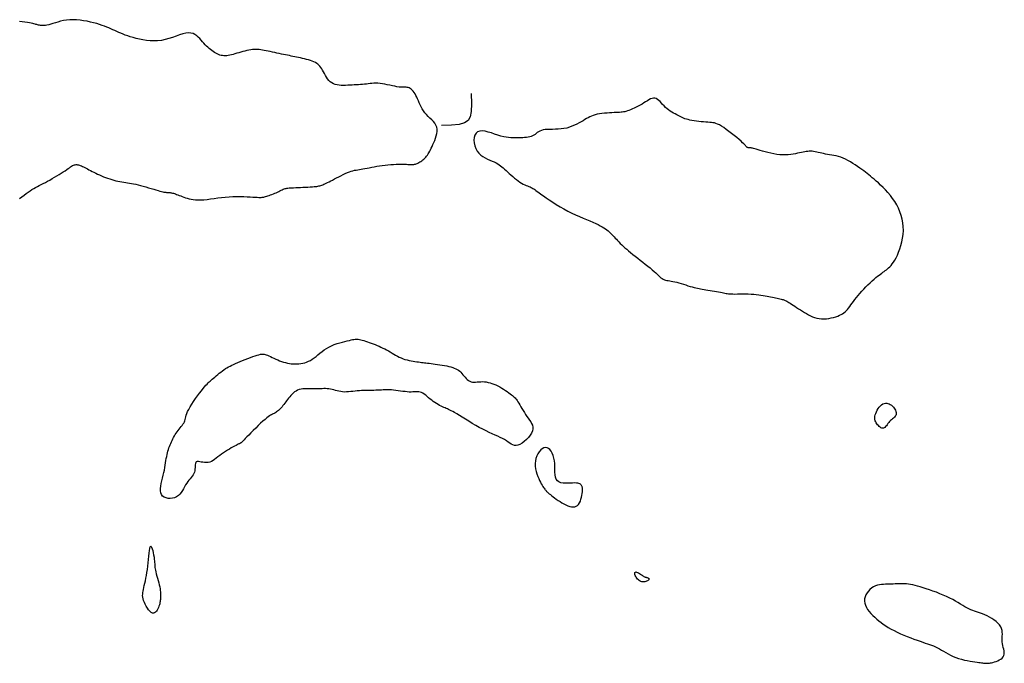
# Model space of a CAD drawing. Header units: millimetres. Extents: x 32690613 to 32693367, y 5343692 to 5344708.
# Tile 687 of 1009: x 32693000 to 32693032, y 5343737 to 5343758. Entities that reach past the tile are written whole.
import ezdxf

# ---------------------------------------------------------------- set-up
doc = ezdxf.new("R2010")
doc.units = ezdxf.units.MM
doc.header["$LTSCALE"] = 20
doc.layers.add('02-DGM_HL_493.50', color=112, linetype='Continuous')

msp = doc.modelspace()

# ---------------------------------------------------------------- linework, layer by layer
at = {"layer": '02-DGM_HL_493.50', "elevation": 493.5, "flags": 128}
for points in [[(32693000.371, 5343752.382), (32693000.446, 5343752.436), (32693000.517, 5343752.489), (32693000.584, 5343752.538), (32693000.648, 5343752.585), (32693000.71, 5343752.628), (32693000.77, 5343752.667), (32693000.83, 5343752.702), (32693000.889, 5343752.736), (32693000.949, 5343752.767), (32693001.01, 5343752.799), (32693001.073, 5343752.83), (32693001.139, 5343752.864), (32693001.208, 5343752.9), (32693001.28, 5343752.939), (32693001.356, 5343752.981), (32693001.433, 5343753.025), (32693001.51, 5343753.07), (32693001.586, 5343753.115), (32693001.659, 5343753.16), (32693001.728, 5343753.203), (32693001.792, 5343753.245), (32693001.85, 5343753.284), (32693001.902, 5343753.32), (32693001.949, 5343753.353), (32693001.99, 5343753.382), (32693002.028, 5343753.408), (32693002.063, 5343753.43), (32693002.094, 5343753.449), (32693002.124, 5343753.463), (32693002.152, 5343753.474), (32693002.179, 5343753.48), (32693002.206, 5343753.483), (32693002.232, 5343753.483), (32693002.259, 5343753.479), (32693002.287, 5343753.473), (32693002.316, 5343753.463), (32693002.346, 5343753.452), (32693002.379, 5343753.438), (32693002.415, 5343753.422), (32693002.452, 5343753.405), (32693002.492, 5343753.385), (32693002.535, 5343753.364), (32693002.58, 5343753.341), (32693002.628, 5343753.316), (32693002.679, 5343753.289), (32693002.733, 5343753.261), (32693002.789, 5343753.232), (32693002.847, 5343753.203), (32693002.908, 5343753.173), (32693002.971, 5343753.144), (32693003.035, 5343753.115), (32693003.101, 5343753.087), (32693003.167, 5343753.061), (32693003.234, 5343753.037), (32693003.302, 5343753.014), (32693003.37, 5343752.994), (32693003.438, 5343752.976), (32693003.505, 5343752.959), (32693003.572, 5343752.944), (32693003.637, 5343752.931), (32693003.701, 5343752.919), (32693003.763, 5343752.909), (32693003.824, 5343752.899), (32693003.886, 5343752.89), (32693003.948, 5343752.881), (32693004.013, 5343752.87), (32693004.08, 5343752.858), (32693004.151, 5343752.843), (32693004.227, 5343752.826), (32693004.308, 5343752.805), (32693004.393, 5343752.782), (32693004.48, 5343752.756), (32693004.567, 5343752.73), (32693004.652, 5343752.704), (32693004.733, 5343752.679), (32693004.808, 5343752.656), (32693004.876, 5343752.636), (32693004.934, 5343752.62), (32693004.985, 5343752.607), (32693005.028, 5343752.596), (32693005.065, 5343752.589), (32693005.096, 5343752.583), (32693005.124, 5343752.58), (32693005.149, 5343752.577), (32693005.173, 5343752.576), (32693005.196, 5343752.575), (32693005.218, 5343752.574), (32693005.241, 5343752.573), (32693005.265, 5343752.571), (32693005.289, 5343752.568), (32693005.316, 5343752.564), (32693005.344, 5343752.558), (32693005.374, 5343752.55), (32693005.407, 5343752.54), (32693005.443, 5343752.527), (32693005.481, 5343752.513), (32693005.522, 5343752.497), (32693005.566, 5343752.48), (32693005.612, 5343752.462), (32693005.661, 5343752.443), (32693005.712, 5343752.424), (32693005.767, 5343752.406), (32693005.824, 5343752.388), (32693005.886, 5343752.371), (32693005.951, 5343752.357), (32693006.022, 5343752.346), (32693006.099, 5343752.338), (32693006.182, 5343752.334), (32693006.272, 5343752.335), (32693006.369, 5343752.341), (32693006.473, 5343752.352), (32693006.583, 5343752.365), (32693006.698, 5343752.381), (32693006.816, 5343752.397), (32693006.937, 5343752.412), (32693007.061, 5343752.425), (32693007.185, 5343752.436), (32693007.31, 5343752.442), (32693007.433, 5343752.444), (32693007.552, 5343752.444), (32693007.667, 5343752.442), (32693007.775, 5343752.437), (32693007.873, 5343752.432), (32693007.962, 5343752.427), (32693008.038, 5343752.423), (32693008.101, 5343752.419), (32693008.153, 5343752.417), (32693008.195, 5343752.416), (32693008.23, 5343752.416), (32693008.26, 5343752.418), (32693008.287, 5343752.422), (32693008.314, 5343752.427), (32693008.344, 5343752.434), (32693008.377, 5343752.444), (32693008.413, 5343752.454), (32693008.453, 5343752.467), (32693008.495, 5343752.481), (32693008.538, 5343752.496), (32693008.583, 5343752.513), (32693008.628, 5343752.531), (32693008.673, 5343752.549), (32693008.717, 5343752.569), (32693008.76, 5343752.589), (32693008.801, 5343752.608), (32693008.841, 5343752.628), (32693008.879, 5343752.646), (32693008.916, 5343752.663), (32693008.95, 5343752.678), (32693008.982, 5343752.691), (32693009.012, 5343752.701), (32693009.041, 5343752.709), (32693009.071, 5343752.716), (32693009.103, 5343752.72), (32693009.139, 5343752.724), (32693009.18, 5343752.726), (32693009.229, 5343752.728), (32693009.287, 5343752.731), (32693009.354, 5343752.733), (32693009.429, 5343752.736), (32693009.509, 5343752.74), (32693009.592, 5343752.743), (32693009.675, 5343752.747), (32693009.755, 5343752.751), (32693009.83, 5343752.756), (32693009.897, 5343752.76), (32693009.954, 5343752.765), (32693010.003, 5343752.77), (32693010.044, 5343752.775), (32693010.08, 5343752.781), (32693010.112, 5343752.788), (32693010.142, 5343752.796), (32693010.171, 5343752.806), (32693010.201, 5343752.817), (32693010.233, 5343752.829), (32693010.268, 5343752.843), (32693010.306, 5343752.86), (32693010.348, 5343752.879), (32693010.393, 5343752.9), (32693010.443, 5343752.924), (32693010.497, 5343752.951), (32693010.556, 5343752.98), (32693010.619, 5343753.014), (32693010.687, 5343753.049), (32693010.757, 5343753.085), (32693010.828, 5343753.122), (32693010.899, 5343753.157), (32693010.969, 5343753.191), (32693011.037, 5343753.221), (32693011.101, 5343753.246), (32693011.16, 5343753.267), (32693011.216, 5343753.283), (32693011.269, 5343753.296), (32693011.321, 5343753.306), (32693011.373, 5343753.315), (32693011.426, 5343753.323), (32693011.482, 5343753.332), (32693011.542, 5343753.342), (32693011.607, 5343753.353), (32693011.676, 5343753.367), (32693011.75, 5343753.382), (32693011.828, 5343753.397), (32693011.909, 5343753.413), (32693011.994, 5343753.428), (32693012.081, 5343753.442), (32693012.172, 5343753.455), (32693012.264, 5343753.466), (32693012.356, 5343753.475), (32693012.449, 5343753.482), (32693012.539, 5343753.488), (32693012.625, 5343753.492), (32693012.706, 5343753.494), (32693012.781, 5343753.495), (32693012.848, 5343753.495), (32693012.906, 5343753.494), (32693012.956, 5343753.492), (32693012.999, 5343753.49), (32693013.036, 5343753.487), (32693013.069, 5343753.485), (32693013.097, 5343753.483), (32693013.124, 5343753.482), (32693013.149, 5343753.482), (32693013.174, 5343753.484), (32693013.199, 5343753.487), (32693013.225, 5343753.493), (32693013.25, 5343753.5), (32693013.277, 5343753.509), (32693013.305, 5343753.52), (32693013.333, 5343753.533), (32693013.363, 5343753.549), (32693013.395, 5343753.567), (32693013.427, 5343753.587), (32693013.46, 5343753.61), (32693013.493, 5343753.635), (32693013.525, 5343753.662), (32693013.557, 5343753.691), (32693013.588, 5343753.723), (32693013.616, 5343753.756), (32693013.643, 5343753.792), (32693013.669, 5343753.83), (32693013.693, 5343753.87), (32693013.717, 5343753.914), (32693013.74, 5343753.962), (32693013.765, 5343754.014), (32693013.791, 5343754.07), (32693013.819, 5343754.131), (32693013.848, 5343754.197), (32693013.878, 5343754.267), (32693013.906, 5343754.34), (32693013.931, 5343754.415), (32693013.949, 5343754.49), (32693013.959, 5343754.563), (32693013.959, 5343754.635), (32693013.946, 5343754.703), (32693013.92, 5343754.767), (32693013.883, 5343754.827), (32693013.836, 5343754.884), (32693013.783, 5343754.94), (32693013.725, 5343754.995), (32693013.667, 5343755.05), (32693013.611, 5343755.107), (32693013.559, 5343755.166), (32693013.513, 5343755.228), (32693013.472, 5343755.293), (32693013.437, 5343755.359), (32693013.406, 5343755.426), (32693013.377, 5343755.492), (32693013.35, 5343755.557), (32693013.323, 5343755.619), (32693013.297, 5343755.678), (32693013.269, 5343755.734), (32693013.24, 5343755.784), (32693013.21, 5343755.83), (32693013.179, 5343755.871), (32693013.147, 5343755.906), (32693013.115, 5343755.936), (32693013.083, 5343755.96), (32693013.052, 5343755.977), (32693013.02, 5343755.989), (32693012.987, 5343755.995), (32693012.952, 5343755.998), (32693012.915, 5343755.998), (32693012.874, 5343755.998), (32693012.828, 5343755.998), (32693012.776, 5343756), (32693012.717, 5343756.006), (32693012.65, 5343756.016), (32693012.577, 5343756.03), (32693012.5, 5343756.047), (32693012.419, 5343756.064), (32693012.337, 5343756.082), (32693012.255, 5343756.098), (32693012.175, 5343756.112), (32693012.099, 5343756.123), (32693012.027, 5343756.129), (32693011.96, 5343756.131), (32693011.896, 5343756.129), (32693011.834, 5343756.125), (32693011.774, 5343756.119), (32693011.715, 5343756.112), (32693011.655, 5343756.104), (32693011.593, 5343756.097), (32693011.53, 5343756.091), (32693011.465, 5343756.085), (32693011.398, 5343756.081), (32693011.329, 5343756.076), (32693011.259, 5343756.073), (32693011.189, 5343756.07), (32693011.118, 5343756.067), (32693011.047, 5343756.064), (32693010.975, 5343756.061), (32693010.905, 5343756.06), (32693010.835, 5343756.061), (32693010.768, 5343756.065), (32693010.703, 5343756.074), (32693010.641, 5343756.088), (32693010.583, 5343756.11), (32693010.529, 5343756.139), (32693010.48, 5343756.177), (32693010.436, 5343756.222), (32693010.395, 5343756.273), (32693010.358, 5343756.328), (32693010.323, 5343756.385), (32693010.291, 5343756.442), (32693010.261, 5343756.498), (32693010.232, 5343756.55), (32693010.203, 5343756.598), (32693010.174, 5343756.641), (32693010.144, 5343756.68), (32693010.113, 5343756.716), (32693010.078, 5343756.747), (32693010.04, 5343756.776), (32693009.997, 5343756.802), (32693009.949, 5343756.826), (32693009.895, 5343756.849), (32693009.837, 5343756.869), (32693009.774, 5343756.888), (32693009.709, 5343756.906), (32693009.642, 5343756.922), (32693009.574, 5343756.937), (32693009.508, 5343756.952), (32693009.444, 5343756.965), (32693009.382, 5343756.978), (32693009.322, 5343756.99), (32693009.264, 5343757.003), (32693009.207, 5343757.015), (32693009.148, 5343757.027), (32693009.089, 5343757.039), (32693009.027, 5343757.052), (32693008.961, 5343757.066), (32693008.892, 5343757.08), (32693008.82, 5343757.095), (32693008.746, 5343757.111), (32693008.671, 5343757.126), (32693008.597, 5343757.142), (32693008.525, 5343757.157), (32693008.455, 5343757.172), (32693008.39, 5343757.185), (32693008.329, 5343757.198), (32693008.273, 5343757.209), (32693008.219, 5343757.218), (32693008.167, 5343757.226), (32693008.116, 5343757.23), (32693008.064, 5343757.232), (32693008.011, 5343757.231), (32693007.954, 5343757.227), (32693007.894, 5343757.218), (32693007.831, 5343757.207), (32693007.766, 5343757.193), (32693007.699, 5343757.177), (32693007.632, 5343757.159), (32693007.565, 5343757.141), (32693007.5, 5343757.122), (32693007.437, 5343757.104), (32693007.376, 5343757.086), (32693007.319, 5343757.07), (32693007.264, 5343757.055), (32693007.211, 5343757.043), (32693007.16, 5343757.033), (32693007.111, 5343757.026), (32693007.064, 5343757.023), (32693007.017, 5343757.023), (32693006.972, 5343757.028), (32693006.927, 5343757.036), (32693006.883, 5343757.048), (32693006.839, 5343757.064), (32693006.796, 5343757.083), (32693006.753, 5343757.106), (32693006.71, 5343757.131), (32693006.667, 5343757.16), (32693006.624, 5343757.191), (32693006.581, 5343757.224), (32693006.538, 5343757.26), (32693006.495, 5343757.299), (32693006.452, 5343757.34), (32693006.408, 5343757.384), (32693006.365, 5343757.431), (32693006.321, 5343757.48), (32693006.277, 5343757.531), (32693006.232, 5343757.583), (32693006.184, 5343757.632), (32693006.133, 5343757.677), (32693006.076, 5343757.716), (32693006.014, 5343757.745), (32693005.944, 5343757.763), (32693005.865, 5343757.768), (32693005.777, 5343757.757), (32693005.68, 5343757.734), (32693005.576, 5343757.701), (32693005.466, 5343757.663), (32693005.351, 5343757.623), (32693005.231, 5343757.585), (32693005.109, 5343757.551), (32693004.985, 5343757.525), (32693004.861, 5343757.51), (32693004.737, 5343757.505), (32693004.615, 5343757.51), (32693004.495, 5343757.521), (32693004.379, 5343757.539), (32693004.268, 5343757.561), (32693004.163, 5343757.587), (32693004.064, 5343757.614), (32693003.973, 5343757.642), (32693003.889, 5343757.67), (32693003.81, 5343757.698), (32693003.737, 5343757.726), (32693003.667, 5343757.755), (32693003.6, 5343757.783), (32693003.535, 5343757.812), (32693003.471, 5343757.841), (32693003.408, 5343757.87), (32693003.343, 5343757.898), (32693003.276, 5343757.927), (32693003.206, 5343757.956), (32693003.133, 5343757.984), (32693003.054, 5343758.012), (32693002.97, 5343758.04), (32693002.879, 5343758.068), (32693002.78, 5343758.095), (32693002.675, 5343758.121), (32693002.566, 5343758.145), (32693002.454, 5343758.165), (32693002.34, 5343758.181), (32693002.226, 5343758.192), (32693002.113, 5343758.197), (32693002.004, 5343758.195), (32693001.9, 5343758.184), (32693001.8, 5343758.168), (32693001.706, 5343758.146), (32693001.617, 5343758.122), (32693001.534, 5343758.096), (32693001.456, 5343758.071), (32693001.385, 5343758.048), (32693001.32, 5343758.03), (32693001.261, 5343758.016), (32693001.208, 5343758.007), (32693001.161, 5343758.003), (32693001.118, 5343758.003), (32693001.08, 5343758.005), (32693001.045, 5343758.01), (32693001.013, 5343758.016), (32693000.984, 5343758.023), (32693000.957, 5343758.03), (32693000.931, 5343758.037), (32693000.903, 5343758.045), (32693000.873, 5343758.054), (32693000.838, 5343758.062), (32693000.797, 5343758.072), (32693000.748, 5343758.082), (32693000.69, 5343758.093), (32693000.622, 5343758.105), (32693000.544, 5343758.117), (32693000.457, 5343758.129), (32693000.363, 5343758.14)], [(32693015.06, 5343755.792), (32693015.071, 5343755.462), (32693015.067, 5343755.214), (32693015.037, 5343755.035), (32693014.97, 5343754.913), (32693014.853, 5343754.836), (32693014.677, 5343754.792), (32693014.43, 5343754.768), (32693014.1, 5343754.754)]]:
    msp.add_lwpolyline(points, dxfattribs=at)
for points in [[(32693020.327, 5343750.56), (32693020.404, 5343750.499), (32693020.484, 5343750.436), (32693020.567, 5343750.372), (32693020.651, 5343750.307), (32693020.733, 5343750.243), (32693020.812, 5343750.18), (32693020.887, 5343750.12), (32693020.955, 5343750.062), (32693021.016, 5343750.008), (32693021.07, 5343749.958), (32693021.119, 5343749.913), (32693021.162, 5343749.871), (32693021.203, 5343749.835), (32693021.241, 5343749.803), (32693021.278, 5343749.776), (32693021.315, 5343749.754), (32693021.353, 5343749.737), (32693021.392, 5343749.724), (32693021.434, 5343749.714), (32693021.478, 5343749.706), (32693021.526, 5343749.698), (32693021.577, 5343749.69), (32693021.633, 5343749.681), (32693021.693, 5343749.668), (32693021.759, 5343749.652), (32693021.828, 5343749.633), (32693021.901, 5343749.612), (32693021.974, 5343749.589), (32693022.048, 5343749.566), (32693022.12, 5343749.543), (32693022.19, 5343749.521), (32693022.256, 5343749.501), (32693022.317, 5343749.484), (32693022.373, 5343749.47), (32693022.428, 5343749.457), (32693022.48, 5343749.446), (32693022.533, 5343749.436), (32693022.587, 5343749.427), (32693022.644, 5343749.417), (32693022.704, 5343749.408), (32693022.77, 5343749.397), (32693022.838, 5343749.386), (32693022.909, 5343749.375), (32693022.98, 5343749.363), (32693023.049, 5343749.351), (32693023.116, 5343749.34), (32693023.177, 5343749.329), (32693023.232, 5343749.319), (32693023.279, 5343749.309), (32693023.321, 5343749.301), (32693023.359, 5343749.293), (32693023.396, 5343749.287), (32693023.435, 5343749.281), (32693023.477, 5343749.277), (32693023.526, 5343749.274), (32693023.583, 5343749.272), (32693023.651, 5343749.271), (32693023.728, 5343749.272), (32693023.812, 5343749.272), (32693023.9, 5343749.273), (32693023.992, 5343749.273), (32693024.084, 5343749.272), (32693024.175, 5343749.27), (32693024.263, 5343749.265), (32693024.345, 5343749.258), (32693024.422, 5343749.25), (32693024.495, 5343749.239), (32693024.564, 5343749.227), (32693024.63, 5343749.215), (32693024.693, 5343749.202), (32693024.753, 5343749.189), (32693024.811, 5343749.176), (32693024.867, 5343749.164), (32693024.922, 5343749.153), (32693024.974, 5343749.142), (32693025.024, 5343749.132), (32693025.07, 5343749.123), (32693025.113, 5343749.114), (32693025.151, 5343749.106), (32693025.185, 5343749.098), (32693025.215, 5343749.09), (32693025.241, 5343749.082), (32693025.264, 5343749.074), (32693025.287, 5343749.064), (32693025.311, 5343749.051), (32693025.337, 5343749.037), (32693025.367, 5343749.019), (32693025.402, 5343748.997), (32693025.443, 5343748.97), (32693025.49, 5343748.94), (32693025.541, 5343748.907), (32693025.597, 5343748.871), (32693025.656, 5343748.832), (32693025.718, 5343748.793), (32693025.781, 5343748.752), (32693025.845, 5343748.711), (32693025.909, 5343748.671), (32693025.974, 5343748.632), (32693026.039, 5343748.595), (32693026.105, 5343748.561), (32693026.173, 5343748.53), (32693026.243, 5343748.505), (32693026.316, 5343748.485), (32693026.39, 5343748.471), (32693026.468, 5343748.464), (32693026.548, 5343748.463), (32693026.628, 5343748.468), (32693026.707, 5343748.479), (32693026.785, 5343748.493), (32693026.86, 5343748.511), (32693026.93, 5343748.531), (32693026.995, 5343748.554), (32693027.053, 5343748.578), (32693027.106, 5343748.603), (32693027.153, 5343748.631), (32693027.197, 5343748.661), (32693027.238, 5343748.694), (32693027.276, 5343748.73), (32693027.313, 5343748.77), (32693027.35, 5343748.814), (32693027.387, 5343748.862), (32693027.426, 5343748.915), (32693027.466, 5343748.971), (32693027.508, 5343749.03), (32693027.554, 5343749.092), (32693027.602, 5343749.157), (32693027.655, 5343749.224), (32693027.713, 5343749.293), (32693027.775, 5343749.363), (32693027.841, 5343749.433), (32693027.909, 5343749.502), (32693027.978, 5343749.57), (32693028.047, 5343749.635), (32693028.115, 5343749.696), (32693028.179, 5343749.753), (32693028.238, 5343749.804), (32693028.293, 5343749.848), (32693028.342, 5343749.887), (32693028.386, 5343749.922), (32693028.428, 5343749.952), (32693028.467, 5343749.981), (32693028.504, 5343750.008), (32693028.54, 5343750.034), (32693028.576, 5343750.062), (32693028.613, 5343750.091), (32693028.651, 5343750.124), (32693028.689, 5343750.16), (32693028.728, 5343750.202), (32693028.768, 5343750.251), (32693028.808, 5343750.308), (32693028.85, 5343750.373), (32693028.892, 5343750.449), (32693028.934, 5343750.536), (32693028.976, 5343750.632), (32693029.015, 5343750.737), (32693029.051, 5343750.849), (32693029.082, 5343750.967), (32693029.107, 5343751.089), (32693029.123, 5343751.213), (32693029.131, 5343751.338), (32693029.128, 5343751.463), (32693029.114, 5343751.587), (32693029.092, 5343751.709), (32693029.06, 5343751.829), (32693029.019, 5343751.947), (32693028.97, 5343752.062), (32693028.914, 5343752.173), (32693028.851, 5343752.28), (32693028.781, 5343752.382), (32693028.707, 5343752.479), (32693028.629, 5343752.572), (32693028.549, 5343752.658), (32693028.469, 5343752.74), (32693028.391, 5343752.815), (32693028.316, 5343752.884), (32693028.245, 5343752.947), (32693028.18, 5343753.004), (32693028.12, 5343753.056), (32693028.063, 5343753.103), (32693028.008, 5343753.148), (32693027.953, 5343753.191), (32693027.898, 5343753.234), (32693027.839, 5343753.277), (32693027.778, 5343753.322), (32693027.711, 5343753.37), (32693027.639, 5343753.42), (32693027.564, 5343753.471), (32693027.487, 5343753.521), (32693027.407, 5343753.569), (32693027.327, 5343753.615), (32693027.247, 5343753.656), (32693027.167, 5343753.691), (32693027.09, 5343753.721), (32693027.014, 5343753.745), (32693026.939, 5343753.764), (32693026.867, 5343753.78), (32693026.797, 5343753.793), (32693026.729, 5343753.804), (32693026.662, 5343753.815), (32693026.598, 5343753.826), (32693026.536, 5343753.839), (32693026.476, 5343753.852), (32693026.419, 5343753.865), (32693026.363, 5343753.878), (32693026.309, 5343753.89), (32693026.257, 5343753.901), (32693026.207, 5343753.909), (32693026.158, 5343753.915), (32693026.111, 5343753.917), (32693026.064, 5343753.917), (32693026.018, 5343753.913), (32693025.971, 5343753.908), (32693025.921, 5343753.899), (32693025.87, 5343753.889), (32693025.814, 5343753.878), (32693025.755, 5343753.864), (32693025.69, 5343753.85), (32693025.621, 5343753.836), (32693025.547, 5343753.822), (32693025.468, 5343753.81), (32693025.385, 5343753.801), (32693025.298, 5343753.796), (32693025.208, 5343753.795), (32693025.114, 5343753.8), (32693025.017, 5343753.812), (32693024.919, 5343753.828), (32693024.821, 5343753.849), (32693024.725, 5343753.872), (32693024.633, 5343753.897), (32693024.547, 5343753.921), (32693024.469, 5343753.945), (32693024.401, 5343753.966), (32693024.343, 5343753.983), (32693024.295, 5343753.996), (32693024.256, 5343754.007), (32693024.224, 5343754.015), (32693024.198, 5343754.02), (32693024.176, 5343754.024), (32693024.158, 5343754.027), (32693024.141, 5343754.029), (32693024.126, 5343754.03), (32693024.111, 5343754.031), (32693024.096, 5343754.032), (32693024.083, 5343754.033), (32693024.07, 5343754.035), (32693024.058, 5343754.038), (32693024.047, 5343754.043), (32693024.037, 5343754.048), (32693024.028, 5343754.056), (32693024.019, 5343754.066), (32693024.007, 5343754.081), (32693023.991, 5343754.099), (32693023.968, 5343754.124), (32693023.938, 5343754.155), (32693023.898, 5343754.193), (32693023.847, 5343754.24), (32693023.783, 5343754.296), (32693023.709, 5343754.359), (32693023.628, 5343754.426), (32693023.541, 5343754.495), (32693023.454, 5343754.562), (32693023.367, 5343754.627), (32693023.284, 5343754.685), (32693023.209, 5343754.734), (32693023.143, 5343754.773), (32693023.084, 5343754.802), (32693023.031, 5343754.823), (32693022.981, 5343754.837), (32693022.932, 5343754.846), (32693022.882, 5343754.852), (32693022.828, 5343754.856), (32693022.769, 5343754.86), (32693022.703, 5343754.865), (32693022.631, 5343754.871), (32693022.554, 5343754.879), (32693022.476, 5343754.887), (32693022.398, 5343754.897), (32693022.322, 5343754.908), (32693022.249, 5343754.92), (32693022.183, 5343754.932), (32693022.123, 5343754.946), (32693022.07, 5343754.961), (32693022.022, 5343754.976), (32693021.977, 5343754.993), (32693021.935, 5343755.012), (32693021.893, 5343755.032), (32693021.85, 5343755.053), (32693021.805, 5343755.076), (32693021.757, 5343755.101), (32693021.706, 5343755.129), (32693021.654, 5343755.158), (32693021.6, 5343755.19), (32693021.545, 5343755.225), (32693021.492, 5343755.262), (32693021.439, 5343755.302), (32693021.389, 5343755.345), (32693021.342, 5343755.392), (32693021.297, 5343755.439), (32693021.254, 5343755.486), (32693021.213, 5343755.531), (32693021.171, 5343755.571), (32693021.13, 5343755.604), (32693021.088, 5343755.628), (32693021.045, 5343755.642), (32693021, 5343755.644), (32693020.952, 5343755.635), (32693020.903, 5343755.618), (32693020.852, 5343755.592), (32693020.799, 5343755.562), (32693020.743, 5343755.527), (32693020.685, 5343755.49), (32693020.625, 5343755.453), (32693020.563, 5343755.417), (32693020.5, 5343755.382), (32693020.436, 5343755.35), (32693020.373, 5343755.32), (32693020.312, 5343755.292), (32693020.253, 5343755.268), (32693020.198, 5343755.246), (32693020.148, 5343755.228), (32693020.103, 5343755.214), (32693020.062, 5343755.203), (32693020.022, 5343755.194), (32693019.983, 5343755.188), (32693019.942, 5343755.184), (32693019.897, 5343755.181), (32693019.846, 5343755.178), (32693019.788, 5343755.176), (32693019.721, 5343755.173), (32693019.647, 5343755.17), (32693019.568, 5343755.166), (32693019.486, 5343755.16), (32693019.402, 5343755.153), (32693019.32, 5343755.144), (32693019.241, 5343755.132), (32693019.167, 5343755.118), (32693019.101, 5343755.102), (32693019.04, 5343755.082), (32693018.983, 5343755.06), (32693018.929, 5343755.035), (32693018.876, 5343755.008), (32693018.823, 5343754.978), (32693018.767, 5343754.946), (32693018.709, 5343754.911), (32693018.645, 5343754.875), (32693018.576, 5343754.837), (32693018.504, 5343754.799), (32693018.427, 5343754.763), (32693018.346, 5343754.729), (32693018.262, 5343754.698), (32693018.175, 5343754.673), (32693018.085, 5343754.654), (32693017.993, 5343754.641), (32693017.9, 5343754.634), (32693017.808, 5343754.63), (32693017.717, 5343754.629), (32693017.631, 5343754.628), (32693017.55, 5343754.626), (32693017.475, 5343754.62), (32693017.408, 5343754.61), (32693017.351, 5343754.595), (32693017.301, 5343754.574), (32693017.257, 5343754.549), (32693017.218, 5343754.522), (32693017.181, 5343754.495), (32693017.144, 5343754.467), (32693017.106, 5343754.442), (32693017.065, 5343754.419), (32693017.02, 5343754.401), (32693016.971, 5343754.386), (32693016.917, 5343754.375), (32693016.861, 5343754.367), (32693016.802, 5343754.361), (32693016.742, 5343754.357), (32693016.68, 5343754.354), (32693016.618, 5343754.352), (32693016.555, 5343754.349), (32693016.491, 5343754.348), (32693016.426, 5343754.348), (32693016.357, 5343754.352), (32693016.284, 5343754.359), (32693016.206, 5343754.371), (32693016.123, 5343754.388), (32693016.032, 5343754.412), (32693015.933, 5343754.443), (32693015.83, 5343754.477), (32693015.724, 5343754.511), (32693015.62, 5343754.542), (32693015.52, 5343754.565), (32693015.427, 5343754.576), (32693015.345, 5343754.572), (32693015.276, 5343754.549), (32693015.223, 5343754.505), (32693015.185, 5343754.442), (32693015.163, 5343754.365), (32693015.156, 5343754.279), (32693015.162, 5343754.187), (32693015.182, 5343754.094), (32693015.214, 5343754.005), (32693015.258, 5343753.923), (32693015.314, 5343753.853), (32693015.378, 5343753.793), (32693015.448, 5343753.742), (32693015.523, 5343753.699), (32693015.599, 5343753.662), (32693015.675, 5343753.629), (32693015.747, 5343753.598), (32693015.814, 5343753.57), (32693015.874, 5343753.541), (32693015.928, 5343753.511), (32693015.977, 5343753.48), (32693016.022, 5343753.447), (32693016.066, 5343753.413), (32693016.109, 5343753.376), (32693016.154, 5343753.336), (32693016.2, 5343753.293), (32693016.251, 5343753.246), (32693016.305, 5343753.197), (32693016.361, 5343753.146), (32693016.419, 5343753.095), (32693016.478, 5343753.046), (32693016.537, 5343752.998), (32693016.596, 5343752.954), (32693016.653, 5343752.914), (32693016.708, 5343752.88), (32693016.761, 5343752.851), (32693016.811, 5343752.826), (32693016.858, 5343752.805), (32693016.902, 5343752.787), (32693016.943, 5343752.77), (32693016.98, 5343752.755), (32693017.014, 5343752.741), (32693017.044, 5343752.726), (32693017.073, 5343752.71), (32693017.102, 5343752.692), (32693017.134, 5343752.67), (32693017.171, 5343752.643), (32693017.216, 5343752.611), (32693017.27, 5343752.571), (32693017.335, 5343752.524), (32693017.415, 5343752.468), (32693017.506, 5343752.404), (32693017.608, 5343752.335), (32693017.718, 5343752.262), (32693017.836, 5343752.187), (32693017.958, 5343752.113), (32693018.084, 5343752.04), (32693018.212, 5343751.97), (32693018.339, 5343751.906), (32693018.465, 5343751.847), (32693018.588, 5343751.792), (32693018.707, 5343751.741), (32693018.821, 5343751.694), (32693018.928, 5343751.65), (32693019.027, 5343751.609), (32693019.117, 5343751.569), (32693019.197, 5343751.532), (32693019.268, 5343751.495), (32693019.33, 5343751.46), (32693019.385, 5343751.425), (32693019.435, 5343751.391), (32693019.48, 5343751.357), (32693019.522, 5343751.322), (32693019.562, 5343751.286), (32693019.6, 5343751.25), (32693019.638, 5343751.212), (32693019.676, 5343751.174), (32693019.714, 5343751.134), (32693019.752, 5343751.093), (32693019.792, 5343751.051), (32693019.832, 5343751.009), (32693019.875, 5343750.965), (32693019.919, 5343750.92), (32693019.966, 5343750.874), (32693020.016, 5343750.827), (32693020.07, 5343750.778), (32693020.127, 5343750.727), (32693020.189, 5343750.674), (32693020.255, 5343750.618)], [(32693010.88, 5343746.087), (32693010.819, 5343746.094), (32693010.759, 5343746.105), (32693010.702, 5343746.119), (32693010.646, 5343746.134), (32693010.591, 5343746.149), (32693010.537, 5343746.163), (32693010.483, 5343746.176), (32693010.43, 5343746.185), (32693010.377, 5343746.191), (32693010.323, 5343746.193), (32693010.269, 5343746.193), (32693010.214, 5343746.191), (32693010.158, 5343746.188), (32693010.1, 5343746.185), (32693010.041, 5343746.183), (32693009.979, 5343746.182), (32693009.916, 5343746.183), (32693009.851, 5343746.186), (32693009.785, 5343746.188), (32693009.719, 5343746.189), (32693009.654, 5343746.188), (32693009.59, 5343746.184), (32693009.529, 5343746.176), (32693009.472, 5343746.162), (32693009.418, 5343746.141), (32693009.367, 5343746.115), (32693009.32, 5343746.085), (32693009.277, 5343746.05), (32693009.235, 5343746.012), (32693009.197, 5343745.971), (32693009.16, 5343745.929), (32693009.125, 5343745.886), (32693009.092, 5343745.843), (32693009.06, 5343745.8), (32693009.029, 5343745.758), (32693008.998, 5343745.717), (32693008.969, 5343745.678), (32693008.939, 5343745.639), (32693008.91, 5343745.603), (32693008.881, 5343745.569), (32693008.851, 5343745.537), (32693008.822, 5343745.508), (32693008.792, 5343745.481), (32693008.763, 5343745.456), (32693008.734, 5343745.434), (32693008.705, 5343745.415), (32693008.678, 5343745.397), (32693008.651, 5343745.383), (32693008.625, 5343745.37), (32693008.599, 5343745.358), (32693008.571, 5343745.345), (32693008.539, 5343745.328), (32693008.504, 5343745.306), (32693008.462, 5343745.278), (32693008.413, 5343745.241), (32693008.356, 5343745.193), (32693008.288, 5343745.133), (32693008.214, 5343745.064), (32693008.135, 5343744.988), (32693008.054, 5343744.909), (32693007.973, 5343744.83), (32693007.897, 5343744.753), (32693007.826, 5343744.682), (32693007.765, 5343744.62), (32693007.715, 5343744.568), (32693007.676, 5343744.528), (32693007.645, 5343744.496), (32693007.621, 5343744.472), (32693007.604, 5343744.455), (32693007.591, 5343744.442), (32693007.58, 5343744.433), (32693007.572, 5343744.426), (32693007.563, 5343744.421), (32693007.553, 5343744.415), (32693007.54, 5343744.409), (32693007.525, 5343744.402), (32693007.506, 5343744.392), (32693007.481, 5343744.381), (32693007.45, 5343744.365), (32693007.413, 5343744.346), (32693007.367, 5343744.322), (32693007.315, 5343744.294), (32693007.257, 5343744.262), (32693007.196, 5343744.226), (32693007.132, 5343744.188), (32693007.068, 5343744.147), (32693007.004, 5343744.105), (32693006.941, 5343744.061), (32693006.882, 5343744.016), (32693006.826, 5343743.972), (32693006.771, 5343743.929), (32693006.718, 5343743.89), (32693006.665, 5343743.855), (32693006.613, 5343743.825), (32693006.559, 5343743.803), (32693006.505, 5343743.79), (32693006.448, 5343743.786), (32693006.391, 5343743.788), (32693006.335, 5343743.796), (32693006.282, 5343743.805), (32693006.232, 5343743.813), (32693006.188, 5343743.818), (32693006.15, 5343743.817), (32693006.121, 5343743.806), (32693006.102, 5343743.785), (32693006.089, 5343743.754), (32693006.083, 5343743.716), (32693006.08, 5343743.671), (32693006.078, 5343743.623), (32693006.075, 5343743.573), (32693006.069, 5343743.523), (32693006.058, 5343743.474), (32693006.04, 5343743.429), (32693006.016, 5343743.387), (32693005.987, 5343743.345), (32693005.954, 5343743.304), (32693005.918, 5343743.262), (32693005.881, 5343743.218), (32693005.844, 5343743.17), (32693005.808, 5343743.118), (32693005.773, 5343743.061), (32693005.74, 5343742.999), (32693005.705, 5343742.936), (32693005.669, 5343742.874), (32693005.63, 5343742.814), (32693005.586, 5343742.759), (32693005.537, 5343742.711), (32693005.48, 5343742.671), (32693005.416, 5343742.643), (32693005.346, 5343742.625), (32693005.274, 5343742.618), (32693005.203, 5343742.622), (32693005.135, 5343742.637), (32693005.074, 5343742.662), (32693005.023, 5343742.699), (32693004.985, 5343742.746), (32693004.962, 5343742.803), (32693004.952, 5343742.87), (32693004.953, 5343742.944), (32693004.963, 5343743.024), (32693004.979, 5343743.108), (32693005, 5343743.196), (32693005.022, 5343743.284), (32693005.044, 5343743.372), (32693005.064, 5343743.459), (32693005.081, 5343743.543), (32693005.096, 5343743.625), (32693005.109, 5343743.704), (32693005.121, 5343743.78), (32693005.133, 5343743.853), (32693005.145, 5343743.922), (32693005.157, 5343743.987), (32693005.17, 5343744.048), (32693005.184, 5343744.106), (32693005.199, 5343744.16), (32693005.215, 5343744.212), (32693005.231, 5343744.262), (32693005.249, 5343744.311), (32693005.268, 5343744.359), (32693005.289, 5343744.408), (32693005.31, 5343744.457), (32693005.333, 5343744.506), (32693005.357, 5343744.555), (32693005.382, 5343744.604), (32693005.409, 5343744.652), (32693005.437, 5343744.7), (32693005.467, 5343744.746), (32693005.498, 5343744.791), (32693005.531, 5343744.834), (32693005.564, 5343744.876), (32693005.597, 5343744.916), (32693005.629, 5343744.956), (32693005.659, 5343744.994), (32693005.687, 5343745.033), (32693005.711, 5343745.071), (32693005.731, 5343745.109), (32693005.746, 5343745.147), (32693005.758, 5343745.187), (32693005.768, 5343745.23), (32693005.78, 5343745.276), (32693005.794, 5343745.327), (32693005.813, 5343745.383), (32693005.839, 5343745.447), (32693005.874, 5343745.519), (32693005.919, 5343745.599), (32693005.972, 5343745.685), (32693006.032, 5343745.776), (32693006.095, 5343745.868), (32693006.16, 5343745.958), (32693006.225, 5343746.044), (32693006.286, 5343746.124), (32693006.342, 5343746.194), (32693006.391, 5343746.253), (32693006.434, 5343746.302), (32693006.472, 5343746.343), (32693006.507, 5343746.378), (32693006.54, 5343746.409), (32693006.572, 5343746.438), (32693006.606, 5343746.467), (32693006.642, 5343746.498), (32693006.682, 5343746.532), (32693006.725, 5343746.57), (32693006.77, 5343746.61), (32693006.818, 5343746.651), (32693006.868, 5343746.693), (32693006.918, 5343746.733), (32693006.968, 5343746.773), (32693007.018, 5343746.809), (32693007.068, 5343746.843), (32693007.118, 5343746.873), (32693007.168, 5343746.902), (32693007.221, 5343746.929), (32693007.276, 5343746.956), (32693007.336, 5343746.983), (32693007.4, 5343747.011), (32693007.47, 5343747.041), (32693007.547, 5343747.072), (32693007.628, 5343747.105), (32693007.712, 5343747.139), (32693007.796, 5343747.172), (32693007.879, 5343747.204), (32693007.959, 5343747.233), (32693008.033, 5343747.259), (32693008.099, 5343747.281), (32693008.157, 5343747.297), (32693008.206, 5343747.309), (32693008.249, 5343747.316), (32693008.288, 5343747.318), (32693008.325, 5343747.315), (32693008.362, 5343747.308), (32693008.399, 5343747.296), (32693008.441, 5343747.28), (32693008.486, 5343747.26), (32693008.537, 5343747.236), (32693008.591, 5343747.211), (32693008.648, 5343747.183), (32693008.708, 5343747.155), (32693008.77, 5343747.128), (32693008.832, 5343747.102), (32693008.896, 5343747.078), (32693008.959, 5343747.057), (32693009.022, 5343747.039), (32693009.086, 5343747.024), (32693009.149, 5343747.013), (32693009.211, 5343747.004), (32693009.274, 5343746.999), (32693009.337, 5343746.997), (32693009.399, 5343746.997), (32693009.462, 5343747.002), (32693009.524, 5343747.009), (32693009.586, 5343747.021), (32693009.648, 5343747.036), (32693009.71, 5343747.057), (32693009.771, 5343747.082), (32693009.833, 5343747.113), (32693009.894, 5343747.15), (32693009.955, 5343747.193), (32693010.016, 5343747.241), (32693010.079, 5343747.292), (32693010.144, 5343747.345), (32693010.211, 5343747.398), (32693010.282, 5343747.451), (32693010.357, 5343747.501), (32693010.436, 5343747.547), (32693010.521, 5343747.589), (32693010.61, 5343747.626), (32693010.7, 5343747.658), (32693010.789, 5343747.686), (32693010.876, 5343747.71), (32693010.959, 5343747.731), (32693011.034, 5343747.749), (32693011.101, 5343747.764), (32693011.158, 5343747.777), (32693011.207, 5343747.787), (32693011.248, 5343747.794), (32693011.285, 5343747.799), (32693011.32, 5343747.801), (32693011.354, 5343747.801), (32693011.389, 5343747.797), (32693011.428, 5343747.791), (32693011.471, 5343747.781), (32693011.52, 5343747.769), (32693011.573, 5343747.754), (32693011.629, 5343747.737), (32693011.688, 5343747.718), (32693011.75, 5343747.697), (32693011.812, 5343747.674), (32693011.876, 5343747.65), (32693011.939, 5343747.625), (32693012.003, 5343747.599), (32693012.066, 5343747.572), (32693012.129, 5343747.543), (32693012.191, 5343747.514), (32693012.253, 5343747.483), (32693012.313, 5343747.451), (32693012.373, 5343747.419), (32693012.432, 5343747.385), (32693012.49, 5343747.35), (32693012.548, 5343747.316), (32693012.606, 5343747.282), (32693012.665, 5343747.249), (32693012.725, 5343747.219), (32693012.785, 5343747.19), (32693012.848, 5343747.165), (32693012.912, 5343747.143), (32693012.978, 5343747.125), (32693013.044, 5343747.109), (32693013.11, 5343747.096), (32693013.174, 5343747.085), (32693013.237, 5343747.075), (32693013.296, 5343747.067), (32693013.352, 5343747.06), (32693013.404, 5343747.053), (32693013.453, 5343747.047), (32693013.5, 5343747.041), (32693013.547, 5343747.035), (32693013.595, 5343747.029), (32693013.645, 5343747.023), (32693013.7, 5343747.016), (32693013.759, 5343747.008), (32693013.825, 5343747), (32693013.896, 5343746.991), (32693013.971, 5343746.98), (32693014.048, 5343746.969), (32693014.125, 5343746.957), (32693014.201, 5343746.944), (32693014.274, 5343746.931), (32693014.343, 5343746.916), (32693014.406, 5343746.9), (32693014.464, 5343746.883), (32693014.517, 5343746.864), (32693014.566, 5343746.842), (32693014.611, 5343746.818), (32693014.653, 5343746.791), (32693014.692, 5343746.76), (32693014.729, 5343746.726), (32693014.764, 5343746.687), (32693014.799, 5343746.645), (32693014.833, 5343746.603), (32693014.867, 5343746.561), (32693014.902, 5343746.521), (32693014.939, 5343746.485), (32693014.977, 5343746.455), (32693015.018, 5343746.431), (32693015.062, 5343746.416), (32693015.109, 5343746.408), (32693015.159, 5343746.406), (32693015.21, 5343746.407), (32693015.264, 5343746.411), (32693015.32, 5343746.416), (32693015.377, 5343746.419), (32693015.436, 5343746.42), (32693015.495, 5343746.416), (32693015.556, 5343746.409), (32693015.617, 5343746.397), (32693015.679, 5343746.382), (32693015.742, 5343746.362), (32693015.805, 5343746.339), (32693015.869, 5343746.312), (32693015.932, 5343746.282), (32693015.996, 5343746.248), (32693016.059, 5343746.211), (32693016.121, 5343746.173), (32693016.18, 5343746.135), (32693016.236, 5343746.097), (32693016.288, 5343746.06), (32693016.335, 5343746.025), (32693016.377, 5343745.993), (32693016.413, 5343745.965), (32693016.443, 5343745.94), (32693016.47, 5343745.916), (32693016.494, 5343745.891), (32693016.516, 5343745.865), (32693016.538, 5343745.836), (32693016.561, 5343745.802), (32693016.586, 5343745.762), (32693016.615, 5343745.715), (32693016.646, 5343745.662), (32693016.68, 5343745.604), (32693016.717, 5343745.543), (32693016.756, 5343745.479), (32693016.796, 5343745.414), (32693016.837, 5343745.35), (32693016.88, 5343745.288), (32693016.923, 5343745.229), (32693016.965, 5343745.171), (32693017.002, 5343745.115), (32693017.034, 5343745.059), (32693017.057, 5343745.002), (32693017.071, 5343744.944), (32693017.071, 5343744.882), (32693017.057, 5343744.817), (32693017.027, 5343744.747), (32693016.982, 5343744.676), (32693016.927, 5343744.605), (32693016.863, 5343744.537), (32693016.794, 5343744.475), (32693016.724, 5343744.422), (32693016.654, 5343744.38), (32693016.588, 5343744.353), (32693016.528, 5343744.341), (32693016.472, 5343744.344), (32693016.421, 5343744.359), (32693016.371, 5343744.384), (32693016.321, 5343744.416), (32693016.269, 5343744.453), (32693016.213, 5343744.493), (32693016.152, 5343744.533), (32693016.085, 5343744.571), (32693016.01, 5343744.608), (32693015.93, 5343744.646), (32693015.843, 5343744.684), (32693015.751, 5343744.725), (32693015.653, 5343744.769), (32693015.549, 5343744.817), (32693015.442, 5343744.871), (32693015.329, 5343744.93), (32693015.215, 5343744.995), (32693015.1, 5343745.062), (32693014.987, 5343745.13), (32693014.879, 5343745.196), (32693014.776, 5343745.26), (32693014.682, 5343745.318), (32693014.599, 5343745.368), (32693014.527, 5343745.411), (32693014.467, 5343745.445), (32693014.415, 5343745.473), (32693014.37, 5343745.495), (32693014.329, 5343745.515), (32693014.291, 5343745.531), (32693014.254, 5343745.547), (32693014.216, 5343745.563), (32693014.175, 5343745.581), (32693014.13, 5343745.601), (32693014.084, 5343745.623), (32693014.035, 5343745.647), (32693013.986, 5343745.674), (32693013.935, 5343745.704), (32693013.884, 5343745.737), (32693013.832, 5343745.773), (32693013.782, 5343745.812), (32693013.732, 5343745.854), (32693013.682, 5343745.896), (32693013.633, 5343745.937), (32693013.585, 5343745.975), (32693013.538, 5343746.01), (32693013.491, 5343746.04), (32693013.446, 5343746.063), (32693013.401, 5343746.078), (32693013.357, 5343746.087), (32693013.311, 5343746.09), (32693013.265, 5343746.09), (32693013.216, 5343746.088), (32693013.164, 5343746.085), (32693013.109, 5343746.083), (32693013.049, 5343746.083), (32693012.984, 5343746.087), (32693012.914, 5343746.094), (32693012.842, 5343746.103), (32693012.767, 5343746.113), (32693012.691, 5343746.123), (32693012.616, 5343746.134), (32693012.541, 5343746.142), (32693012.469, 5343746.149), (32693012.4, 5343746.153), (32693012.333, 5343746.154), (32693012.269, 5343746.153), (32693012.206, 5343746.151), (32693012.145, 5343746.148), (32693012.084, 5343746.144), (32693012.022, 5343746.141), (32693011.96, 5343746.138), (32693011.897, 5343746.136), (32693011.833, 5343746.135), (32693011.768, 5343746.134), (32693011.702, 5343746.133), (32693011.634, 5343746.132), (32693011.566, 5343746.13), (32693011.497, 5343746.127), (32693011.428, 5343746.122), (32693011.357, 5343746.116), (32693011.287, 5343746.109), (32693011.217, 5343746.101), (32693011.147, 5343746.094), (32693011.078, 5343746.088), (32693011.01, 5343746.084), (32693010.944, 5343746.083)], [(32693028.268, 5343745.049), (32693028.247, 5343745.08), (32693028.229, 5343745.111), (32693028.215, 5343745.143), (32693028.205, 5343745.177), (32693028.2, 5343745.213), (32693028.199, 5343745.252), (32693028.204, 5343745.294), (32693028.215, 5343745.339), (32693028.231, 5343745.388), (32693028.254, 5343745.44), (32693028.281, 5343745.492), (32693028.313, 5343745.543), (32693028.347, 5343745.59), (32693028.385, 5343745.633), (32693028.424, 5343745.669), (32693028.465, 5343745.696), (32693028.506, 5343745.714), (32693028.547, 5343745.722), (32693028.587, 5343745.721), (32693028.627, 5343745.713), (32693028.666, 5343745.699), (32693028.704, 5343745.678), (32693028.74, 5343745.654), (32693028.773, 5343745.625), (32693028.804, 5343745.594), (32693028.832, 5343745.56), (32693028.856, 5343745.526), (32693028.876, 5343745.49), (32693028.89, 5343745.454), (32693028.899, 5343745.419), (32693028.9, 5343745.384), (32693028.895, 5343745.352), (32693028.882, 5343745.321), (32693028.863, 5343745.292), (32693028.838, 5343745.265), (32693028.809, 5343745.237), (32693028.778, 5343745.21), (32693028.745, 5343745.182), (32693028.713, 5343745.152), (32693028.682, 5343745.121), (32693028.653, 5343745.088), (32693028.626, 5343745.053), (32693028.601, 5343745.019), (32693028.578, 5343744.987), (32693028.554, 5343744.958), (32693028.531, 5343744.933), (32693028.507, 5343744.915), (32693028.482, 5343744.905), (32693028.455, 5343744.903), (32693028.427, 5343744.909), (32693028.399, 5343744.922), (32693028.371, 5343744.94), (32693028.343, 5343744.964), (32693028.316, 5343744.99), (32693028.291, 5343745.019)], [(32693017.484, 5343744.278), (32693017.431, 5343744.267), (32693017.378, 5343744.239), (32693017.327, 5343744.196), (32693017.279, 5343744.141), (32693017.236, 5343744.076), (32693017.199, 5343744.003), (32693017.171, 5343743.923), (32693017.154, 5343743.839), (32693017.147, 5343743.754), (32693017.15, 5343743.667), (32693017.162, 5343743.582), (32693017.181, 5343743.498), (32693017.205, 5343743.416), (32693017.233, 5343743.339), (32693017.262, 5343743.268), (32693017.292, 5343743.203), (32693017.32, 5343743.145), (32693017.347, 5343743.095), (32693017.373, 5343743.05), (32693017.397, 5343743.012), (32693017.419, 5343742.979), (32693017.44, 5343742.95), (32693017.459, 5343742.926), (32693017.476, 5343742.904), (32693017.492, 5343742.885), (32693017.507, 5343742.868), (32693017.522, 5343742.851), (32693017.539, 5343742.834), (32693017.559, 5343742.815), (32693017.582, 5343742.795), (32693017.609, 5343742.771), (32693017.643, 5343742.744), (32693017.683, 5343742.712), (32693017.73, 5343742.676), (32693017.781, 5343742.637), (32693017.836, 5343742.597), (32693017.895, 5343742.556), (32693017.957, 5343742.516), (32693018.02, 5343742.477), (32693018.084, 5343742.441), (32693018.147, 5343742.41), (32693018.21, 5343742.383), (32693018.271, 5343742.362), (32693018.33, 5343742.348), (32693018.386, 5343742.343), (32693018.438, 5343742.348), (32693018.485, 5343742.363), (32693018.527, 5343742.389), (32693018.563, 5343742.428), (32693018.593, 5343742.477), (32693018.618, 5343742.533), (32693018.639, 5343742.594), (32693018.655, 5343742.657), (32693018.667, 5343742.719), (32693018.677, 5343742.778), (32693018.683, 5343742.831), (32693018.687, 5343742.875), (32693018.688, 5343742.912), (32693018.688, 5343742.943), (32693018.685, 5343742.968), (32693018.681, 5343742.989), (32693018.675, 5343743.007), (32693018.668, 5343743.023), (32693018.659, 5343743.038), (32693018.648, 5343743.054), (32693018.636, 5343743.069), (32693018.619, 5343743.083), (32693018.597, 5343743.096), (32693018.569, 5343743.107), (32693018.533, 5343743.116), (32693018.488, 5343743.121), (32693018.433, 5343743.123), (32693018.367, 5343743.121), (32693018.294, 5343743.117), (32693018.215, 5343743.114), (32693018.135, 5343743.114), (32693018.058, 5343743.119), (32693017.986, 5343743.133), (32693017.922, 5343743.158), (32693017.872, 5343743.196), (32693017.836, 5343743.248), (32693017.812, 5343743.314), (32693017.799, 5343743.391), (32693017.792, 5343743.475), (32693017.789, 5343743.566), (32693017.788, 5343743.659), (32693017.784, 5343743.753), (32693017.775, 5343743.846), (32693017.758, 5343743.934), (32693017.735, 5343744.016), (32693017.705, 5343744.09), (32693017.669, 5343744.154), (32693017.628, 5343744.207), (32693017.583, 5343744.246), (32693017.535, 5343744.271)], [(32693004.691, 5343738.89), (32693004.652, 5343738.912), (32693004.611, 5343738.947), (32693004.57, 5343738.994), (32693004.531, 5343739.05), (32693004.493, 5343739.111), (32693004.459, 5343739.175), (32693004.43, 5343739.239), (32693004.406, 5343739.3), (32693004.389, 5343739.356), (32693004.379, 5343739.408), (32693004.374, 5343739.458), (32693004.375, 5343739.506), (32693004.38, 5343739.555), (32693004.388, 5343739.606), (32693004.4, 5343739.661), (32693004.413, 5343739.721), (32693004.429, 5343739.788), (32693004.445, 5343739.86), (32693004.462, 5343739.94), (32693004.48, 5343740.024), (32693004.497, 5343740.115), (32693004.514, 5343740.211), (32693004.53, 5343740.312), (32693004.544, 5343740.417), (32693004.557, 5343740.526), (32693004.569, 5343740.636), (32693004.579, 5343740.741), (32693004.59, 5343740.839), (32693004.6, 5343740.924), (32693004.611, 5343740.993), (32693004.623, 5343741.041), (32693004.636, 5343741.064), (32693004.651, 5343741.06), (32693004.667, 5343741.032), (32693004.684, 5343740.985), (32693004.701, 5343740.924), (32693004.717, 5343740.854), (32693004.732, 5343740.78), (32693004.745, 5343740.707), (32693004.754, 5343740.64), (32693004.761, 5343740.583), (32693004.765, 5343740.534), (32693004.767, 5343740.492), (32693004.769, 5343740.453), (32693004.771, 5343740.415), (32693004.775, 5343740.376), (32693004.781, 5343740.333), (32693004.79, 5343740.284), (32693004.803, 5343740.227), (32693004.819, 5343740.162), (32693004.838, 5343740.093), (32693004.857, 5343740.021), (32693004.877, 5343739.948), (32693004.897, 5343739.876), (32693004.914, 5343739.806), (32693004.929, 5343739.741), (32693004.941, 5343739.682), (32693004.949, 5343739.629), (32693004.955, 5343739.581), (32693004.959, 5343739.538), (32693004.96, 5343739.498), (32693004.96, 5343739.461), (32693004.959, 5343739.426), (32693004.957, 5343739.393), (32693004.955, 5343739.361), (32693004.953, 5343739.329), (32693004.949, 5343739.297), (32693004.944, 5343739.264), (32693004.938, 5343739.229), (32693004.929, 5343739.194), (32693004.919, 5343739.155), (32693004.905, 5343739.115), (32693004.888, 5343739.071), (32693004.869, 5343739.027), (32693004.846, 5343738.985), (32693004.821, 5343738.947), (32693004.793, 5343738.916), (32693004.761, 5343738.895), (32693004.727, 5343738.885)], [(32693020.858, 5343739.992), (32693020.851, 5343739.978), (32693020.839, 5343739.964), (32693020.821, 5343739.95), (32693020.799, 5343739.937), (32693020.774, 5343739.924), (32693020.746, 5343739.914), (32693020.716, 5343739.907), (32693020.685, 5343739.904), (32693020.654, 5343739.905), (32693020.623, 5343739.91), (32693020.592, 5343739.92), (32693020.562, 5343739.933), (32693020.533, 5343739.95), (32693020.506, 5343739.971), (32693020.481, 5343739.995), (32693020.458, 5343740.022), (32693020.437, 5343740.053), (32693020.42, 5343740.084), (32693020.406, 5343740.116), (32693020.396, 5343740.147), (32693020.39, 5343740.174), (32693020.39, 5343740.198), (32693020.396, 5343740.215), (32693020.408, 5343740.225), (32693020.427, 5343740.227), (32693020.451, 5343740.221), (32693020.479, 5343740.209), (32693020.51, 5343740.194), (32693020.542, 5343740.175), (32693020.573, 5343740.155), (32693020.603, 5343740.136), (32693020.63, 5343740.118), (32693020.653, 5343740.103), (32693020.672, 5343740.091), (32693020.689, 5343740.081), (32693020.703, 5343740.074), (32693020.716, 5343740.067), (32693020.729, 5343740.062), (32693020.743, 5343740.058), (32693020.758, 5343740.053), (32693020.775, 5343740.048), (32693020.792, 5343740.043), (32693020.81, 5343740.037), (32693020.826, 5343740.03), (32693020.841, 5343740.023), (32693020.851, 5343740.014), (32693020.857, 5343740.003)], [(32693029.675, 5343737.971), (32693029.762, 5343737.941), (32693029.842, 5343737.915), (32693029.916, 5343737.891), (32693029.984, 5343737.868), (32693030.05, 5343737.845), (32693030.113, 5343737.82), (32693030.176, 5343737.793), (32693030.239, 5343737.762), (32693030.304, 5343737.727), (32693030.371, 5343737.688), (32693030.44, 5343737.646), (32693030.513, 5343737.603), (32693030.589, 5343737.56), (32693030.668, 5343737.518), (32693030.751, 5343737.479), (32693030.838, 5343737.443), (32693030.929, 5343737.412), (32693031.022, 5343737.385), (32693031.117, 5343737.361), (32693031.209, 5343737.342), (32693031.299, 5343737.326), (32693031.383, 5343737.312), (32693031.46, 5343737.301), (32693031.528, 5343737.291), (32693031.586, 5343737.283), (32693031.634, 5343737.277), (32693031.674, 5343737.272), (32693031.707, 5343737.267), (32693031.735, 5343737.264), (32693031.76, 5343737.261), (32693031.782, 5343737.259), (32693031.803, 5343737.257), (32693031.824, 5343737.256), (32693031.847, 5343737.255), (32693031.872, 5343737.256), (32693031.899, 5343737.258), (32693031.929, 5343737.261), (32693031.964, 5343737.267), (32693032.002, 5343737.275), (32693032.046, 5343737.286), (32693032.095, 5343737.301), (32693032.147, 5343737.319), (32693032.2, 5343737.341), (32693032.252, 5343737.366), (32693032.301, 5343737.395), (32693032.344, 5343737.428), (32693032.378, 5343737.466), (32693032.402, 5343737.507), (32693032.414, 5343737.553), (32693032.415, 5343737.603), (32693032.409, 5343737.656), (32693032.397, 5343737.711), (32693032.382, 5343737.77), (32693032.367, 5343737.83), (32693032.354, 5343737.891), (32693032.345, 5343737.953), (32693032.342, 5343738.016), (32693032.344, 5343738.078), (32693032.348, 5343738.141), (32693032.351, 5343738.203), (32693032.35, 5343738.265), (32693032.343, 5343738.326), (32693032.328, 5343738.386), (32693032.301, 5343738.446), (32693032.26, 5343738.505), (32693032.208, 5343738.562), (32693032.147, 5343738.616), (32693032.078, 5343738.668), (32693032.005, 5343738.716), (32693031.929, 5343738.761), (32693031.852, 5343738.801), (32693031.778, 5343738.835), (32693031.707, 5343738.865), (32693031.639, 5343738.889), (32693031.575, 5343738.911), (32693031.512, 5343738.932), (32693031.45, 5343738.952), (32693031.389, 5343738.974), (32693031.327, 5343738.998), (32693031.264, 5343739.027), (32693031.199, 5343739.06), (32693031.132, 5343739.098), (32693031.061, 5343739.14), (32693030.987, 5343739.185), (32693030.908, 5343739.233), (32693030.824, 5343739.281), (32693030.735, 5343739.331), (32693030.639, 5343739.38), (32693030.536, 5343739.429), (32693030.429, 5343739.476), (32693030.318, 5343739.521), (32693030.206, 5343739.565), (32693030.093, 5343739.606), (32693029.983, 5343739.644), (32693029.876, 5343739.68), (32693029.775, 5343739.712), (32693029.681, 5343739.74), (32693029.593, 5343739.765), (32693029.511, 5343739.786), (32693029.434, 5343739.804), (32693029.362, 5343739.819), (32693029.293, 5343739.83), (32693029.227, 5343739.839), (32693029.163, 5343739.844), (32693029.101, 5343739.846), (32693029.041, 5343739.846), (32693028.98, 5343739.845), (32693028.921, 5343739.842), (32693028.861, 5343739.838), (32693028.801, 5343739.834), (32693028.739, 5343739.831), (32693028.677, 5343739.828), (32693028.613, 5343739.827), (32693028.548, 5343739.826), (32693028.482, 5343739.823), (32693028.417, 5343739.818), (32693028.351, 5343739.809), (32693028.286, 5343739.795), (32693028.222, 5343739.774), (32693028.16, 5343739.745), (32693028.1, 5343739.707), (32693028.043, 5343739.66), (32693027.992, 5343739.607), (32693027.947, 5343739.548), (32693027.911, 5343739.484), (32693027.883, 5343739.417), (32693027.867, 5343739.349), (32693027.863, 5343739.279), (32693027.872, 5343739.21), (32693027.894, 5343739.142), (32693027.927, 5343739.074), (32693027.968, 5343739.008), (32693028.018, 5343738.942), (32693028.074, 5343738.878), (32693028.135, 5343738.816), (32693028.198, 5343738.755), (32693028.264, 5343738.696), (32693028.332, 5343738.638), (32693028.404, 5343738.582), (32693028.478, 5343738.527), (32693028.557, 5343738.474), (32693028.641, 5343738.421), (32693028.731, 5343738.37), (32693028.827, 5343738.319), (32693028.929, 5343738.268), (32693029.037, 5343738.219), (32693029.147, 5343738.171), (32693029.259, 5343738.125), (32693029.369, 5343738.082), (32693029.476, 5343738.041), (32693029.579, 5343738.004)]]:
    msp.add_lwpolyline(points, close=True, dxfattribs=at)

doc.saveas('drawing.dxf')
